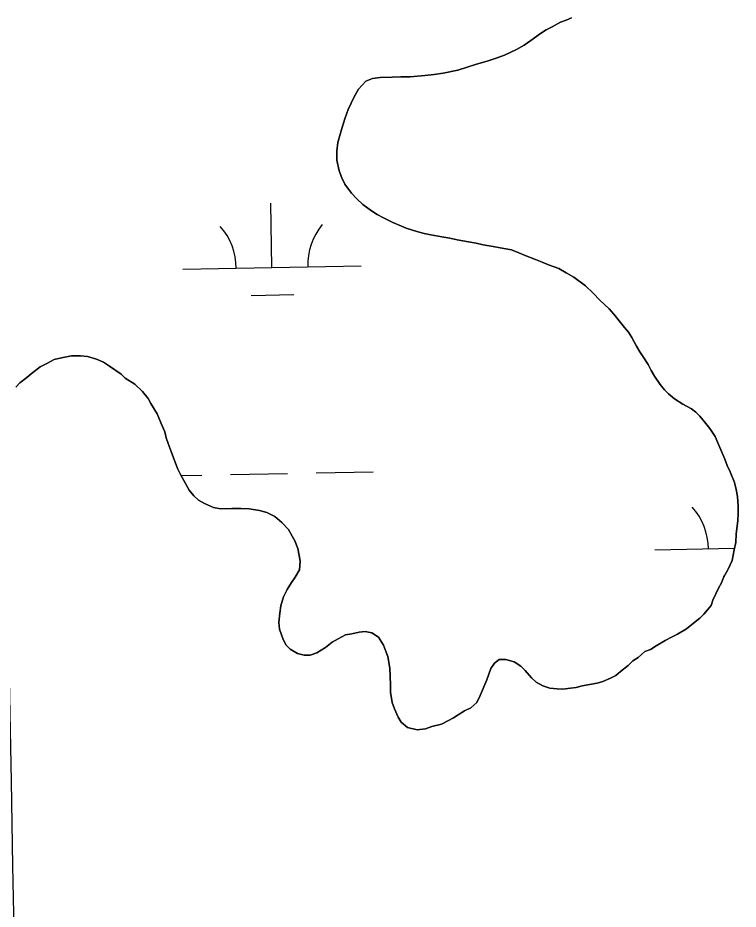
# Model space of a CAD drawing. Extents: x 3925854 to 3964121, y 224593 to 250589.
# Drawn here: x 3951328.7 to 3951732, y 234412.5 to 234911.4 of the extents above; entities that cross this region are included whole.
import ezdxf

# ---------------------------------------------------------------- set-up
doc = ezdxf.new("R2010")
doc.units = 0
for name, color, linetype in [('V-GRID-MAJR', 7, 'Continuous'), ('V-TOPO-SHOR', 7, 'Continuous'), ('V-WETL-SWMP', 7, 'Continuous')]:
    doc.layers.add(name, color=color, linetype=linetype)

msp = doc.modelspace()

# ---------------------------------------------------------------- linework, layer by layer
at = {"layer": 'V-GRID-MAJR'}
msp.add_spline([(3951399.639, 230414.747), (3951288.627, 236471.56), (3951177.558, 242531.458), (3951066.49, 248591.344), (3951066.433, 248594.438)], degree=3, dxfattribs=at)
at = {"layer": 'V-TOPO-SHOR'}
for points in [[(3951523.537, 234875.899), (3951527.2, 234877.408), (3951531.61, 234877.942), (3951538.229, 234878.256), (3951543.134, 234878.305), (3951548.283, 234878.358), (3951556.614, 234879.179), (3951561.758, 234879.722), (3951566.901, 234880.511), (3951574.978, 234882.063), (3951580.356, 234883.835), (3951585.001, 234885.354), (3951592.093, 234887.388), (3951596.492, 234888.903), (3951601.137, 234890.423), (3951607.971, 234893.681), (3951612.117, 234896.176), (3951616.016, 234898.668), (3951621.369, 234902.648), (3951624.54, 234904.64), (3951627.954, 234906.393), (3951632.588, 234908.894), (3951635.765, 234910.151), (3951638.696, 234911.407)], [(3951670.339, 234548.98), (3951673.014, 234551.461), (3951675.936, 234553.453), (3951679.828, 234556.681), (3951683.002, 234557.938), (3951686.17, 234559.933), (3951691.047, 234562.927), (3951694.706, 234564.68), (3951698.122, 234566.431), (3951702.999, 234569.426), (3951706.161, 234571.91), (3951710.541, 234575.387), (3951712.725, 234577.618), (3951716.845, 234582.566), (3951717.795, 234585.519), (3951720.917, 234592.173), (3951722.602, 234595.132), (3951723.798, 234598.087), (3951726.45, 234602.773), (3951728.607, 234607.701), (3951729.772, 234613.601), (3951730.712, 234617.779), (3951730.907, 234622.686), (3951731.816, 234629.809), (3951732.019, 234633.981), (3951731.976, 234638.148), (3951731.677, 234643.541), (3951730.901, 234647.459), (3951729.881, 234651.372), (3951727.614, 234657.236), (3951725.858, 234660.895), (3951724.599, 234664.318), (3951722.336, 234669.69), (3951720.579, 234673.595), (3951719.073, 234677.015), (3951716.081, 234681.644), (3951713.849, 234684.32), (3951710.617, 234688.455), (3951708.389, 234690.641), (3951705.915, 234692.578), (3951700.983, 234695.226), (3951696.294, 234698.122), (3951693.076, 234701.032), (3951690.846, 234703.215), (3951688.364, 234706.134), (3951685.128, 234710.762), (3951683.379, 234713.933), (3951681.628, 234717.349), (3951678.886, 234721.735), (3951676.897, 234724.412), (3951675.148, 234727.582), (3951672.4, 234732.461), (3951670.653, 234735.385), (3951668.418, 234738.06), (3951664.693, 234742.684), (3951662.454, 234745.605), (3951659.726, 234748.519), (3951654.527, 234753.373), (3951650.809, 234757.258), (3951646.597, 234761.385), (3951639.926, 234766.222), (3951635.732, 234768.633), (3951631.538, 234771.043), (3951625.875, 234773.191), (3951622.18, 234774.625), (3951618.488, 234776.061), (3951612.821, 234778.455), (3951609.129, 234779.89), (3951605.188, 234781.566), (3951598.798, 234782.729), (3951594.866, 234783.423), (3951589.218, 234784.347), (3951585.284, 234785.289), (3951581.108, 234785.981), (3951574.718, 234787.142), (3951570.538, 234788.08), (3951566.116, 234788.773), (3951559.975, 234789.936), (3951556.286, 234790.634), (3951552.106, 234791.818), (3951546.2, 234793.721), (3951542.259, 234795.398), (3951538.565, 234796.831), (3951533.387, 234799.475), (3951529.934, 234801.405), (3951526.725, 234803.334), (3951521.783, 234806.963), (3951518.564, 234810.117), (3951515.588, 234813.277), (3951511.857, 234818.389), (3951510.106, 234821.805), (3951508.594, 234825.712), (3951507.306, 234831.832), (3951507.257, 234836.737), (3951507.941, 234841.65), (3951510.069, 234849.518), (3951511.732, 234854.931), (3951513.641, 234860.102), (3951517.001, 234867.248), (3951519.412, 234871.442), (3951523.537, 234875.899)], [(3951327.592, 234704.673), (3951329.775, 234707.15), (3951333.668, 234710.131), (3951336.102, 234712.118), (3951341.211, 234716.093), (3951344.873, 234717.848), (3951349.018, 234720.097), (3951353.178, 234721.121), (3951358.81, 234722.159), (3951363.715, 234722.211), (3951367.643, 234721.76), (3951372.808, 234720.341), (3951376.748, 234718.663), (3951379.959, 234716.488), (3951386.628, 234711.897), (3951388.858, 234709.712), (3951394.287, 234706.332), (3951398.5, 234702.206), (3951401.728, 234698.314), (3951403.227, 234695.632), (3951406.721, 234689.78)], [(3951406.721, 234689.78), (3951408.982, 234684.409), (3951410.991, 234679.77), (3951411.763, 234676.344), (3951412.775, 234673.165), (3951414.538, 234668.768), (3951417.057, 234662.171), (3951418.316, 234658.749), (3951419.82, 234655.823), (3951421.571, 234652.406), (3951424.569, 234647.041), (3951427.299, 234643.881), (3951429.775, 234641.454), (3951433.23, 234639.527), (3951438.155, 234637.368), (3951442.088, 234636.674), (3951448.463, 234636.737), (3951453.614, 234636.79), (3951458.277, 234636.592), (3951463.925, 234635.668), (3951468.107, 234634.484), (3951472.545, 234632.324), (3951476.502, 234628.928), (3951480.221, 234625.043), (3951482.22, 234621.383), (3951483.719, 234618.701), (3951485.483, 234614.303), (3951486.257, 234610.388), (3951486.779, 234607.205), (3951486.337, 234602.54), (3951483.926, 234598.345), (3951481.995, 234595.384), (3951479.582, 234591.435), (3951477.418, 234587.243), (3951475.996, 234582.324), (3951475.302, 234578.146), (3951474.866, 234572.991), (3951475.146, 234569.315), (3951477.17, 234563.45), (3951478.919, 234560.279), (3951481.147, 234558.094), (3951485.341, 234555.684), (3951489.03, 234554.741), (3951492.464, 234554.776), (3951496.13, 234556.04), (3951501.004, 234559.032), (3951504.654, 234562.012), (3951508.068, 234563.765), (3951512.215, 234566.014), (3951515.644, 234566.54), (3951519.803, 234567.562), (3951523.233, 234567.843), (3951526.92, 234567.144), (3951530.625, 234564.73), (3951533.367, 234560.343), (3951535.884, 234553.992), (3951536.406, 234550.807), (3951536.935, 234547.133), (3951537.221, 234542.968), (3951537.275, 234537.819), (3951537.313, 234533.895), (3951538.354, 234528.263), (3951539.615, 234524.597), (3951541.627, 234519.956), (3951543.369, 234517.277), (3951546.837, 234514.123), (3951552.243, 234512.952), (3951556.898, 234513.491), (3951560.564, 234514.754), (3951565.947, 234516.034), (3951569.85, 234518.037), (3951572.533, 234519.536), (3951575.214, 234521.279), (3951578.869, 234523.526), (3951582.285, 234525.277), (3951585.689, 234528.255), (3951587.61, 234532.197), (3951591.202, 234540.819), (3951593.59, 234547.219), (3951595.522, 234550.183), (3951598.2, 234552.171), (3951601.879, 234552.208), (3951606.55, 234551.03), (3951610.255, 234548.616), (3951612.731, 234546.189), (3951616.206, 234542.054), (3951618.93, 234539.629), (3951622.631, 234537.458), (3951626.567, 234536.273), (3951630.741, 234535.824), (3951633.932, 234535.611), (3951638.096, 234536.146), (3951641.278, 234536.668), (3951644.704, 234537.438), (3951649.845, 234538.472), (3951653.027, 234538.994), (3951656.206, 234540.008), (3951660.603, 234541.769), (3951663.532, 234543.271), (3951666.206, 234545.505), (3951670.339, 234548.98)]]:
    msp.add_lwpolyline(points, dxfattribs=at)
at = {"layer": 'V-WETL-SWMP'}
for p, q in [((3951632.589, 234908.893), (3951627.954, 234906.393)), ((3951635.765, 234910.151), (3951632.589, 234908.893)), ((3951638.695, 234911.407), (3951635.765, 234910.151)), ((3951621.37, 234902.647), (3951616.015, 234898.668)), ((3951624.539, 234904.641), (3951621.37, 234902.647)), ((3951627.954, 234906.393), (3951624.539, 234904.641)), ((3951616.015, 234898.668), (3951612.116, 234896.176)), ((3951607.972, 234893.681), (3951601.138, 234890.423)), ((3951612.116, 234896.176), (3951607.972, 234893.681)), ((3951592.094, 234887.388), (3951585.002, 234885.354)), ((3951596.493, 234888.904), (3951592.094, 234887.388)), ((3951601.138, 234890.423), (3951596.493, 234888.904)), ((3951574.979, 234882.063), (3951566.901, 234880.51)), ((3951580.357, 234883.835), (3951574.979, 234882.063)), ((3951585.002, 234885.354), (3951580.357, 234883.835)), ((3951527.2, 234877.408), (3951523.536, 234875.899)), ((3951531.609, 234877.943), (3951527.2, 234877.408)), ((3951538.228, 234878.256), (3951531.609, 234877.943)), ((3951543.133, 234878.306), (3951538.228, 234878.256)), ((3951548.283, 234878.358), (3951543.133, 234878.306)), ((3951556.614, 234879.179), (3951548.283, 234878.358)), ((3951561.759, 234879.722), (3951556.614, 234879.179)), ((3951566.901, 234880.51), (3951561.759, 234879.722)), ((3951523.536, 234875.899), (3951519.412, 234871.442)), ((3951517.002, 234867.248), (3951513.641, 234860.102)), ((3951519.412, 234871.442), (3951517.002, 234867.248)), ((3951513.641, 234860.102), (3951511.731, 234854.932)), ((3951511.731, 234854.932), (3951510.069, 234849.519)), ((3951510.069, 234849.519), (3951507.942, 234841.649)), ((3951507.942, 234841.649), (3951507.256, 234836.736)), ((3951507.256, 234836.736), (3951507.306, 234831.832)), ((3951507.306, 234831.832), (3951508.595, 234825.713)), ((3951508.595, 234825.713), (3951510.106, 234821.804)), ((3951510.106, 234821.804), (3951511.857, 234818.388)), ((3951511.857, 234818.388), (3951515.588, 234813.276)), ((3951515.588, 234813.276), (3951518.564, 234810.117)), ((3951470.985, 234771.678), (3951470.33, 234807.672)), ((3951518.564, 234810.117), (3951521.784, 234806.962)), ((3951521.784, 234806.962), (3951526.726, 234803.333)), ((3951526.726, 234803.333), (3951529.935, 234801.404)), ((3951529.935, 234801.404), (3951533.388, 234799.476)), ((3951533.388, 234799.476), (3951538.565, 234796.831)), ((3951538.565, 234796.831), (3951542.259, 234795.397)), ((3951542.259, 234795.397), (3951546.2, 234793.72)), ((3951546.2, 234793.72), (3951552.106, 234791.818)), ((3951552.106, 234791.818), (3951556.287, 234790.634)), ((3951556.287, 234790.634), (3951559.974, 234789.936)), ((3951559.974, 234789.936), (3951566.117, 234788.772)), ((3951566.117, 234788.772), (3951570.539, 234788.081)), ((3951570.539, 234788.081), (3951574.718, 234787.143)), ((3951574.718, 234787.143), (3951581.107, 234785.982)), ((3951581.107, 234785.982), (3951585.283, 234785.288)), ((3951585.283, 234785.288), (3951589.217, 234784.347)), ((3951589.217, 234784.347), (3951594.867, 234783.424)), ((3951594.867, 234783.424), (3951598.799, 234782.728)), ((3951598.799, 234782.728), (3951605.188, 234781.566)), ((3951605.188, 234781.566), (3951609.129, 234779.89)), ((3951609.129, 234779.89), (3951612.822, 234778.455)), ((3951612.822, 234778.455), (3951618.488, 234776.06)), ((3951420.993, 234770.769), (3951520.976, 234772.587)), ((3951618.488, 234776.06), (3951622.181, 234774.626)), ((3951622.181, 234774.626), (3951625.875, 234773.192)), ((3951625.875, 234773.192), (3951631.538, 234771.043)), ((3951631.538, 234771.043), (3951635.732, 234768.633)), ((3951635.732, 234768.633), (3951639.926, 234766.223)), ((3951639.926, 234766.223), (3951646.597, 234761.385)), ((3951646.597, 234761.385), (3951650.809, 234757.258)), ((3951650.809, 234757.258), (3951654.527, 234753.372)), ((3951459.267, 234756.031), (3951483.263, 234756.468)), ((3951654.527, 234753.372), (3951659.727, 234748.519)), ((3951659.727, 234748.519), (3951662.455, 234745.604)), ((3951662.455, 234745.604), (3951664.692, 234742.684)), ((3951664.692, 234742.684), (3951668.418, 234738.061)), ((3951668.418, 234738.061), (3951670.652, 234735.386)), ((3951670.652, 234735.386), (3951672.399, 234732.461)), ((3951672.399, 234732.461), (3951675.147, 234727.583)), ((3951675.147, 234727.583), (3951676.896, 234724.413)), ((3951676.896, 234724.413), (3951678.885, 234721.735)), ((3951344.873, 234717.848), (3951341.212, 234716.094)), ((3951349.019, 234720.098), (3951344.873, 234717.848)), ((3951353.178, 234721.121), (3951349.019, 234720.098)), ((3951358.809, 234722.16), (3951353.178, 234721.121)), ((3951363.714, 234722.21), (3951358.809, 234722.16)), ((3951367.643, 234721.759), (3951363.714, 234722.21)), ((3951372.808, 234720.34), (3951367.643, 234721.759)), ((3951376.749, 234718.663), (3951372.808, 234720.34)), ((3951379.96, 234716.488), (3951376.749, 234718.663)), ((3951678.885, 234721.735), (3951681.628, 234717.348)), ((3951681.628, 234717.348), (3951683.379, 234713.932)), ((3951341.212, 234716.094), (3951336.101, 234712.118)), ((3951386.628, 234711.896), (3951379.96, 234716.488)), ((3951683.379, 234713.932), (3951685.128, 234710.762)), ((3951333.669, 234710.131), (3951329.775, 234707.149)), ((3951336.101, 234712.118), (3951333.669, 234710.131)), ((3951388.858, 234709.711), (3951386.628, 234711.896)), ((3951394.288, 234706.333), (3951388.858, 234709.711)), ((3951685.128, 234710.762), (3951688.364, 234706.134)), ((3951329.775, 234707.149), (3951327.593, 234704.674)), ((3951398.5, 234702.206), (3951394.288, 234706.333)), ((3951688.364, 234706.134), (3951690.846, 234703.216)), ((3951690.846, 234703.216), (3951693.076, 234701.032)), ((3951401.728, 234698.315), (3951398.5, 234702.206)), ((3951403.227, 234695.632), (3951401.728, 234698.315)), ((3951693.076, 234701.032), (3951696.294, 234698.121)), ((3951696.294, 234698.121), (3951700.983, 234695.226)), ((3951406.72, 234689.781), (3951403.227, 234695.632)), ((3951700.983, 234695.226), (3951705.915, 234692.578)), ((3951705.915, 234692.578), (3951708.388, 234690.641)), ((3951408.982, 234684.408), (3951406.72, 234689.781)), ((3951708.388, 234690.641), (3951710.617, 234688.456)), ((3951710.617, 234688.456), (3951713.848, 234684.32)), ((3951410.991, 234679.769), (3951408.982, 234684.408)), ((3951713.848, 234684.32), (3951716.082, 234681.644)), ((3951411.762, 234676.343), (3951410.991, 234679.769)), ((3951716.082, 234681.644), (3951719.073, 234677.015)), ((3951412.775, 234673.165), (3951411.762, 234676.343)), ((3951414.537, 234668.768), (3951412.775, 234673.165)), ((3951719.073, 234677.015), (3951720.579, 234673.596)), ((3951720.579, 234673.596), (3951722.336, 234669.69)), ((3951417.056, 234662.171), (3951414.537, 234668.768)), ((3951722.336, 234669.69), (3951724.598, 234664.317)), ((3951724.598, 234664.317), (3951725.859, 234660.896)), ((3951418.317, 234658.75), (3951417.056, 234662.171)), ((3951419.819, 234655.822), (3951418.317, 234658.75)), ((3951725.859, 234660.896), (3951727.613, 234657.235)), ((3951421.57, 234652.407), (3951419.819, 234655.822)), ((3951420.086, 234655.301), (3951431.682, 234655.512)), ((3951447.679, 234655.803), (3951479.674, 234656.385)), ((3951495.671, 234656.676), (3951527.666, 234657.258)), ((3951727.613, 234657.235), (3951729.88, 234651.372)), ((3951424.568, 234647.041), (3951421.57, 234652.407)), ((3951729.88, 234651.372), (3951730.901, 234647.458)), ((3951730.901, 234647.458), (3951731.676, 234643.541)), ((3951427.298, 234643.881), (3951424.568, 234647.041)), ((3951429.776, 234641.453), (3951427.298, 234643.881)), ((3951731.676, 234643.541), (3951731.976, 234638.149)), ((3951433.229, 234639.526), (3951429.776, 234641.453)), ((3951438.156, 234637.369), (3951433.229, 234639.526)), ((3951731.976, 234638.149), (3951732.019, 234633.98)), ((3951442.087, 234636.673), (3951438.156, 234637.369)), ((3951448.464, 234636.738), (3951442.087, 234636.673)), ((3951453.614, 234636.79), (3951448.464, 234636.738)), ((3951458.276, 234636.592), (3951453.614, 234636.79)), ((3951463.926, 234635.669), (3951458.276, 234636.592)), ((3951468.108, 234634.485), (3951463.926, 234635.669)), ((3951472.545, 234632.323), (3951468.108, 234634.485)), ((3951732.019, 234633.98), (3951731.816, 234629.808)), ((3951476.503, 234628.929), (3951472.545, 234632.323)), ((3951480.222, 234625.043), (3951476.503, 234628.929)), ((3951731.816, 234629.808), (3951730.907, 234622.686)), ((3951482.221, 234621.384), (3951480.222, 234625.043)), ((3951730.907, 234622.686), (3951730.712, 234617.779)), ((3951483.72, 234618.701), (3951482.221, 234621.384)), ((3951485.482, 234614.304), (3951483.72, 234618.701)), ((3951730.712, 234617.779), (3951729.773, 234613.6)), ((3951486.257, 234610.388), (3951485.482, 234614.304)), ((3951685.328, 234613.687), (3951729.975, 234614.498)), ((3951729.773, 234613.6), (3951728.607, 234607.701)), ((3951486.78, 234607.205), (3951486.257, 234610.388)), ((3951728.607, 234607.701), (3951726.45, 234602.774)), ((3951486.337, 234602.54), (3951486.78, 234607.205)), ((3951726.45, 234602.774), (3951723.799, 234598.087)), ((3951481.995, 234595.383), (3951483.927, 234598.346)), ((3951483.927, 234598.346), (3951486.337, 234602.54)), ((3951723.799, 234598.087), (3951722.603, 234595.132)), ((3951723.603, 234598.949), (3951724.294, 234598.962)), ((3951479.582, 234591.435), (3951481.995, 234595.383)), ((3951722.603, 234595.132), (3951720.916, 234592.172)), ((3951477.418, 234587.243), (3951479.582, 234591.435)), ((3951720.916, 234592.172), (3951717.796, 234585.518)), ((3951475.996, 234582.323), (3951477.418, 234587.243)), ((3951717.796, 234585.518), (3951716.845, 234582.565)), ((3951474.865, 234572.992), (3951475.303, 234578.147)), ((3951475.303, 234578.147), (3951475.996, 234582.323)), ((3951712.725, 234577.618), (3951710.541, 234575.388)), ((3951716.845, 234582.565), (3951712.725, 234577.618)), ((3951475.147, 234569.316), (3951474.865, 234572.992)), ((3951710.541, 234575.388), (3951706.161, 234571.91)), ((3951477.169, 234563.45), (3951475.147, 234569.316)), ((3951523.234, 234567.843), (3951519.804, 234567.562)), ((3951526.92, 234567.144), (3951523.234, 234567.843)), ((3951702.998, 234569.425), (3951698.123, 234566.432)), ((3951706.161, 234571.91), (3951702.998, 234569.425)), ((3951478.918, 234560.279), (3951477.169, 234563.45)), ((3951508.069, 234563.764), (3951504.653, 234562.012)), ((3951512.216, 234566.014), (3951508.069, 234563.764)), ((3951515.644, 234566.539), (3951512.216, 234566.014)), ((3951519.804, 234567.562), (3951515.644, 234566.539)), ((3951530.624, 234564.729), (3951526.92, 234567.144)), ((3951533.367, 234560.342), (3951530.624, 234564.729)), ((3951691.046, 234562.927), (3951686.171, 234559.934)), ((3951694.707, 234564.681), (3951691.046, 234562.927)), ((3951698.123, 234566.432), (3951694.707, 234564.681)), ((3951481.148, 234558.095), (3951478.918, 234560.279)), ((3951485.342, 234555.684), (3951481.148, 234558.095)), ((3951501.005, 234559.032), (3951496.13, 234556.039)), ((3951504.653, 234562.012), (3951501.005, 234559.032)), ((3951535.884, 234553.991), (3951533.367, 234560.342)), ((3951683.003, 234557.939), (3951679.827, 234556.681)), ((3951686.171, 234559.934), (3951683.003, 234557.939)), ((3951489.03, 234554.741), (3951485.342, 234555.684)), ((3951492.464, 234554.776), (3951489.03, 234554.741)), ((3951496.13, 234556.039), (3951492.464, 234554.776)), ((3951536.407, 234550.808), (3951535.884, 234553.991)), ((3951675.936, 234553.453), (3951673.013, 234551.461)), ((3951679.827, 234556.681), (3951675.936, 234553.453)), ((3951536.935, 234547.134), (3951536.407, 234550.808)), ((3951595.522, 234550.183), (3951593.59, 234547.22)), ((3951598.2, 234552.172), (3951595.522, 234550.183)), ((3951601.878, 234552.209), (3951598.2, 234552.172)), ((3951606.55, 234551.03), (3951601.878, 234552.209)), ((3951610.254, 234548.615), (3951606.55, 234551.03)), ((3951612.731, 234546.188), (3951610.254, 234548.615)), ((3951670.34, 234548.981), (3951666.206, 234545.505)), ((3951673.013, 234551.461), (3951670.34, 234548.981)), ((3951537.222, 234542.968), (3951536.935, 234547.134)), ((3951537.275, 234537.818), (3951537.222, 234542.968)), ((3951593.59, 234547.22), (3951591.202, 234540.819)), ((3951616.207, 234542.054), (3951612.731, 234546.188)), ((3951663.531, 234543.271), (3951660.603, 234541.769)), ((3951666.206, 234545.505), (3951663.531, 234543.271)), ((3951537.314, 234533.894), (3951537.275, 234537.818)), ((3951591.202, 234540.819), (3951587.611, 234532.198)), ((3951618.93, 234539.629), (3951616.207, 234542.054)), ((3951622.631, 234537.459), (3951618.93, 234539.629)), ((3951649.845, 234538.472), (3951644.705, 234537.438)), ((3951653.028, 234538.994), (3951649.845, 234538.472)), ((3951656.206, 234540.008), (3951653.028, 234538.994)), ((3951660.603, 234541.769), (3951656.206, 234540.008)), ((3951538.353, 234528.263), (3951537.314, 234533.894)), ((3951626.567, 234536.273), (3951622.631, 234537.459)), ((3951630.741, 234535.825), (3951626.567, 234536.273)), ((3951633.932, 234535.612), (3951630.741, 234535.825)), ((3951638.096, 234536.145), (3951633.932, 234535.612)), ((3951641.279, 234536.668), (3951638.096, 234536.145)), ((3951644.705, 234537.438), (3951641.279, 234536.668)), ((3951539.616, 234524.597), (3951538.353, 234528.263)), ((3951585.689, 234528.254), (3951582.286, 234525.276)), ((3951587.611, 234532.198), (3951585.689, 234528.254)), ((3951541.626, 234519.957), (3951539.616, 234524.597)), ((3951578.87, 234523.525), (3951575.214, 234521.28)), ((3951582.286, 234525.276), (3951578.87, 234523.525)), ((3951543.37, 234517.277), (3951541.626, 234519.957)), ((3951569.851, 234518.037), (3951565.947, 234516.035)), ((3951572.533, 234519.536), (3951569.851, 234518.037)), ((3951575.214, 234521.28), (3951572.533, 234519.536)), ((3951546.836, 234514.124), (3951543.37, 234517.277)), ((3951552.243, 234512.953), (3951546.836, 234514.124)), ((3951556.898, 234513.491), (3951552.243, 234512.953)), ((3951560.564, 234514.754), (3951556.898, 234513.491)), ((3951565.947, 234516.035), (3951560.564, 234514.754))]:
    msp.add_line(p, q, dxfattribs=at)
for centre, start, end in [((3951415.742, 234771.148), 0.26988, 41.81354), ((3951526.21, 234773.157), 140.26988, 181.81353), ((3951680.078, 234614.066), 0.26988, 41.81354)]:
    msp.add_arc(centre, 35.246, start, end, dxfattribs=at)

doc.saveas('drawing.dxf')
